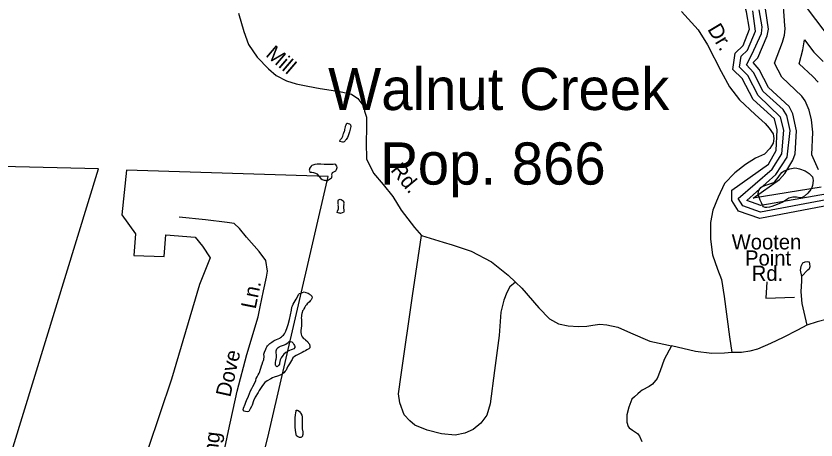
# Model space of a CAD drawing. Extents: x 2206922 to 2357709, y 510027 to 673830.
# Drawn here: x 2332102 to 2337135, y 566295 to 568960 of the extents above; entities that cross this region are included whole.
import ezdxf

# ---------------------------------------------------------------- set-up
doc = ezdxf.new("R2010")
doc.units = 0
for name, color, linetype in [('Exist Boundary Political City Limit New', 7, 'Continuous'), ('Exist Civil Demographics City Label', 7, 'Continuous'), ('Exist Hydrographic Buffer Line', 7, 'Continuous'), ('Exist Hydrographic Lake Shore', 7, 'Continuous'), ('Exist Hydrographic Misc Water Feature', 7, 'Continuous'), ('Exist Road Non-System Type 51', 7, 'Continuous'), ('Exist Road Non-System Type 51 Label', 7, 'Continuous'), ('Map Preparation Boundary City Limit Buffer Line', 7, 'Continuous')]:
    doc.layers.add(name, color=color, linetype=linetype)

msp = doc.modelspace()

# ---------------------------------------------------------------- linework, layer by layer
at = {"layer": 'Exist Boundary Political City Limit New'}
for points in [[(2332084.8, 566253), (2332620.8, 567998.6), (2332012.8, 568013.1)], [(2333653.2, 566181), (2333685.8, 566310.6), (2334067, 567951.9), (2332797, 567991.4), (2332768.2, 567710.7), (2332854.5, 567591.9), (2332843.8, 567455.1), (2333034.5, 567447.9), (2333045.2, 567584.8), (2333228.8, 567570.3), (2333275.5, 567512.8), (2333323, 567440.6), (2333257.5, 567271.6), (2333081.2, 566677.7), (2332933.8, 566242.2)]]:
    msp.add_lwpolyline(points, dxfattribs=at)
at = {"layer": 'Exist Hydrographic Buffer Line'}
for points in [[(2336937.8, 568931.8), (2336925.4, 569075.2)], [(2337048.4, 569063.4), (2337085.1, 568998.3), (2337225, 568815.7)], [(2337198.2, 567803.9), (2336784.8, 567727.6), (2336673.9, 567766.5), (2336644.8, 567812.3), (2336858.6, 567997.1), (2336919.1, 568093.7), (2336931.6, 568243.2), (2336912.6, 568323.7), (2336770.9, 568460.8), (2336706.3, 568586.2), (2336654.2, 568639.1), (2336664.2, 568707.5), (2336704.4, 568746), (2336754.1, 568863.7), (2336738.3, 568992.4)], [(2337207.4, 567842.8), (2336787.7, 567769), (2336700.1, 567799.6), (2336882, 567964.4), (2336953.8, 568073.5), (2336971.8, 568241.1), (2336950.9, 568333.9), (2336927.5, 568372.8), (2336803.3, 568485.5), (2336741.8, 568604.6), (2336697.1, 568653.7), (2336731.9, 568717.1), (2336791.2, 568849.3), (2336795.7, 568891.4), (2336777.6, 568998.9)], [(2337168.1, 567883.2), (2336739.5, 567814.6), (2336905, 567931.8), (2336939.4, 567969.3), (2336988.4, 568053.3), (2337003, 568093), (2337011.4, 568238.9), (2336989.7, 568344.1), (2336965.7, 568390.6), (2336835.5, 568510.3), (2336777.4, 568622.9), (2336739.5, 568668.3), (2336768.8, 568697.7), (2336828.7, 568834.8), (2336836.7, 568878.1), (2336817, 569005.5)], [(2337151.2, 567993.5), (2337108, 568088.2), (2337115.4, 568229.1), (2337107.7, 568306.7), (2337091.7, 568367.1), (2337067.1, 568426.7), (2337046.1, 568457), (2336919.5, 568575.4), (2336873.8, 568663.9), (2336925, 568794.7), (2336937.6, 568839.5), (2336940.9, 568878.3), (2336937.2, 568924.6), (2336937.8, 568931.8)], [(2337149.4, 568544.9), (2337115.8, 568580.2), (2337028.8, 568658.9), (2337052.4, 568748.1), (2337063.3, 568809.6), (2337121.9, 568733), (2337179.1, 568673.8)]]:
    msp.add_lwpolyline(points, dxfattribs=at)
at = {"layer": 'Exist Hydrographic Lake Shore'}
msp.add_lwpolyline([(2337188.8, 567765), (2336781.7, 567686.3), (2336647.6, 567733.3), (2336604.8, 567800.6), (2336604.8, 567866.2), (2336835.7, 568029.7), (2336884.7, 568113.8), (2336891.7, 568245.3), (2336873.8, 568313.5), (2336738.7, 568436.1), (2336670.8, 568567.9), (2336611.8, 568624.6), (2336626.7, 568726.9), (2336676.8, 568774.9), (2336716.7, 568878.1), (2336698.7, 568985.7), (2336681.7, 569044.1), (2336614.6, 569100.5), (2336421.7, 569207.6), (2336219.7, 569347.1), (2335924.6, 569692.9), (2335699.9, 569760.9)], dxfattribs=at)
at = {"layer": 'Exist Hydrographic Misc Water Feature'}
for points in [[(2334163, 568220.4), (2334164.9, 568226.3), (2334169.2, 568236.2), (2334171, 568240.3), (2334170.8, 568246.5), (2334172.7, 568254.3), (2334174.7, 568262.5), (2334176.1, 568268.4), (2334178.4, 568276.6), (2334182.5, 568286.5), (2334186.4, 568286.7), (2334192.6, 568284.6), (2334200.1, 568282.6), (2334206.5, 568276.8), (2334208.3, 568264.8), (2334200.8, 568232.6), (2334190.9, 568206.6), (2334187.2, 568196.6), (2334179.2, 568184.4), (2334175.3, 568178.5), (2334173.3, 568174.3), (2334167.5, 568168.3), (2334159.5, 568166.3), (2334155.8, 568166), (2334147.6, 568168.1), (2334139.9, 568172.1), (2334139.6, 568176.2), (2334143.5, 568184.1), (2334151.1, 568192.2), (2334159.1, 568204.4), (2334163, 568220.4)], [(2334041.2, 568027.1), (2334019.1, 568028.8), (2334007, 568028.6), (2333997.3, 568028.5), (2333981.1, 568026.4), (2333975.4, 568024.5), (2333969, 568022.2), (2333963.1, 568020.2), (2333959.6, 568016.3), (2333953.5, 568008.3), (2333949.6, 568002), (2333947.7, 567998.2), (2333945.7, 567992), (2333947.7, 567986), (2333951.4, 567978.2), (2333957.8, 567978), (2333963.9, 567978.3), (2333973.8, 567976.4), (2333979.7, 567974.3), (2333985.9, 567972.6), (2333993.7, 567968.6), (2334008, 567952.6), (2334020.3, 567939.1), (2334028.1, 567933), (2334040.4, 567927.1), (2334048, 567927.2), (2334056.2, 567923.1), (2334062.1, 567925.4), (2334080.4, 567937.7), (2334084.1, 567941.6), (2334088.2, 567943.4), (2334089.8, 567951.7), (2334090.2, 567955.7), (2334089.8, 567961.8), (2334091.7, 567969.7), (2334093.9, 567975.8), (2334101.9, 567979.9), (2334113.8, 567987.8), (2334117.7, 567995.8), (2334121.2, 568002.1), (2334123.4, 568007.9), (2334121, 568016), (2334115, 568024.1), (2334107.2, 568027.7), (2334097.2, 568025.6), (2334085.1, 568027.4), (2334079.2, 568027.5), (2334041.2, 568027.1)], [(2336783.8, 567802.3), (2336773.5, 567834.3), (2336771.3, 567844.3), (2336772.9, 567854.2), (2336775, 567864.1), (2336780.9, 567874.1), (2336787.1, 567882.5), (2336796.9, 567888.3), (2336831, 567900.7), (2336868.7, 567913.2), (2336878.5, 567921.5), (2336890.2, 567935.5), (2336912, 567965.9), (2336919.9, 567976.1), (2336931.4, 567984.1), (2336971.2, 567998.4), (2337001.6, 568004.7), (2337015.3, 568003.1), (2337031.3, 567999.1), (2337067.6, 567987.5), (2337092, 567970.1), (2337112.1, 567948.4), (2337114.3, 567938.3), (2337118.2, 567926.4), (2337112.9, 567894.3), (2337108.8, 567882.4), (2337102.9, 567870.3), (2337083.2, 567846.1), (2337063.5, 567827.6), (2337047.3, 567819.5), (2337035.8, 567817.1), (2337011.4, 567821.2), (2336989.7, 567820.8), (2336964, 567814.5), (2336925.9, 567790.2), (2336890.4, 567775.7), (2336856.4, 567763.4), (2336842.6, 567759), (2336826.4, 567757), (2336814.6, 567756.7), (2336804.5, 567760.7), (2336800.4, 567766.6), (2336792.4, 567786.5), (2336783.8, 567802.3)], [(2334130, 567758.3), (2334130.2, 567762.3), (2334129.8, 567770.1), (2334130, 567776.1), (2334129.8, 567780.2), (2334129.6, 567794), (2334129.8, 567798.1), (2334131.2, 567804.3), (2334141.7, 567808.4), (2334147.2, 567806.4), (2334153.4, 567802.2), (2334157.5, 567798.3), (2334163.8, 567790.5), (2334163.6, 567786.5), (2334163.4, 567778.4), (2334163.6, 567774.7), (2334162, 567764.4), (2334162, 567756.3), (2334164.3, 567736.5), (2334164.5, 567728.4), (2334162.6, 567724.6), (2334154.6, 567722.5), (2334144.2, 567718.4), (2334140.7, 567720.2), (2334134.7, 567720.3), (2334122.6, 567724.1), (2334124.3, 567734), (2334130.4, 567748.1), (2334130.2, 567752.2), (2334130, 567758.3)], [(2333835.4, 567111.2), (2333837, 567129.2), (2333840.9, 567137.6), (2333846.6, 567149.3), (2333864.5, 567179.4), (2333872.3, 567195.7), (2333879.6, 567209.6), (2333885.8, 567215.9), (2333893.8, 567218), (2333903.8, 567222.1), (2333915.9, 567226), (2333926, 567222.1), (2333939.9, 567218.4), (2333946.1, 567214.6), (2333950, 567210.4), (2333954.1, 567206.5), (2333962.5, 567198.7), (2333966.2, 567192.5), (2333963.9, 567184.7), (2333958.4, 567176.6), (2333952.2, 567170.7), (2333948.3, 567164.4), (2333934.4, 567150.2), (2333928.9, 567144.2), (2333922.7, 567138.2), (2333919.2, 567130.2), (2333912.9, 567120.2), (2333911, 567114), (2333905.3, 567108), (2333903.4, 567096.1), (2333901.4, 567089.9), (2333899.3, 567080.1), (2333897.7, 567071.8), (2333895.6, 567062), (2333897.7, 567052), (2333897.9, 567040.2), (2333897.9, 567030), (2333898.3, 567021.9), (2333898.3, 567012.1), (2333896.3, 566997.8), (2333894.4, 566983.9), (2333894.2, 566977.9), (2333894.6, 566970.1), (2333896.9, 566960), (2333898.9, 566952), (2333903, 566944.1), (2333911, 566932.4), (2333919.2, 566928.3), (2333923.3, 566924.4), (2333937.5, 566912.6), (2333943.2, 566904.4), (2333949.2, 566896.6), (2333951.6, 566882.5), (2333949.8, 566874.6), (2333943.6, 566868.6), (2333931.5, 566862.3), (2333923.9, 566856.6), (2333913.9, 566850.4), (2333901.8, 566844.1), (2333889.7, 566838.2), (2333878, 566831.9), (2333864.3, 566825.8), (2333854.4, 566819.6), (2333844.6, 566811.4), (2333838.6, 566801.3), (2333834.5, 566795.4), (2333822.4, 566773.3), (2333810.9, 566755.2), (2333801.1, 566735.1), (2333795.2, 566727.2), (2333787.6, 566717), (2333775.7, 566709), (2333763.6, 566702.7), (2333747.6, 566696.6), (2333725.6, 566690.1), (2333715.8, 566686.4), (2333705.8, 566680.2), (2333682, 566667.9), (2333668.2, 566655.8), (2333658.4, 566645.5), (2333648.3, 566631.6), (2333640.3, 566619.4), (2333630.9, 566605.5), (2333625, 566593.4), (2333607.1, 566565.3), (2333595.4, 566541.1), (2333587.9, 566515), (2333584, 566505.1), (2333576.2, 566490.8), (2333566.1, 566474.9), (2333558.1, 566472.8), (2333546.2, 566474.7), (2333538.4, 566476.3), (2333532.1, 566484.5), (2333533.7, 566494.4), (2333543.6, 566520.5), (2333547.3, 566532.5), (2333551.4, 566544.5), (2333565.1, 566570.7), (2333578.4, 566604.8)], [(2333578.4, 566604.8), (2333586.8, 566619), (2333592.2, 566630.8), (2333606.3, 566659.1), (2333610, 566669), (2333613.7, 566681.1), (2333619.4, 566693.2), (2333625.8, 566705.2), (2333631.7, 566715.3), (2333635.6, 566723.2), (2333638.9, 566733.6), (2333643, 566747.6), (2333647.1, 566761.6), (2333650.8, 566771.6), (2333654.9, 566785.6), (2333658.6, 566795.5), (2333660.6, 566801.7), (2333662.7, 566819.7), (2333662.1, 566833.6), (2333666, 566847.6), (2333674.2, 566865.8), (2333675.6, 566871.7), (2333679.7, 566881.6), (2333683.8, 566887.9), (2333689.1, 566891.9), (2333699.4, 566902.2), (2333711.3, 566910.1), (2333719.1, 566916.2), (2333727.1, 566920.3), (2333741.2, 566926.3), (2333761.3, 566934.6), (2333767.1, 566938.6), (2333772.8, 566942.6), (2333779, 566949), (2333785.1, 566955), (2333790.6, 566963), (2333798.9, 566978.9), (2333808.5, 567001.3), (2333814.4, 567021.1), (2333821.8, 567053.2), (2333835.4, 567111.2)], [(2333788, 566834.9), (2333780.4, 566826.7), (2333770.3, 566810.8), (2333764.6, 566798.7), (2333763, 566788.8), (2333760.9, 566778.6), (2333759.1, 566772.7), (2333755, 566766.5), (2333749, 566758.4), (2333744.9, 566754.6), (2333741, 566756.4), (2333736.9, 566762.3), (2333734.9, 566768.3), (2333734.9, 566780.5), (2333736.5, 566796.4), (2333738.6, 566802.6), (2333740.4, 566814.5), (2333740, 566822.6), (2333740.2, 566830.3), (2333738.4, 566842.3), (2333738, 566850.5), (2333738, 566856.2), (2333740, 566862.4), (2333743.5, 566868.3), (2333747.6, 566872.6), (2333751.7, 566876.4), (2333757.8, 566880.4), (2333761.5, 566882.6), (2333765.8, 566884.9), (2333779.2, 566888.9), (2333785.5, 566890.8), (2333791.3, 566892.8), (2333795.6, 566895), (2333799.7, 566897.2), (2333807.5, 566903.3), (2333815.3, 566909), (2333821.4, 566915), (2333825.3, 566915.2), (2333837.4, 566911.4), (2333845.4, 566903.3), (2333849.5, 566895.4), (2333853.2, 566889.6), (2333855.7, 566883.5), (2333855.7, 566875.8), (2333849.7, 566867.8), (2333839.7, 566863.6), (2333834.1, 566861.6), (2333822, 566857.4), (2333814, 566853.3), (2333799.9, 566844.9), (2333788, 566834.9)], [(2333858.9, 566389.9), (2333858.9, 566402.1), (2333858.7, 566413.9), (2333858.7, 566424), (2333858.5, 566433.8), (2333860.2, 566453.8), (2333862.2, 566466.1), (2333863.9, 566476), (2333865.7, 566482.2), (2333871.6, 566482.1), (2333878.2, 566479.9), (2333886.2, 566474.2), (2333891.9, 566466), (2333894.4, 566462), (2333900.4, 566452.2), (2333902, 566444.3), (2333902.2, 566438.5), (2333902.4, 566434.4), (2333902.4, 566426.3), (2333902.8, 566410.5), (2333902.6, 566404.5), (2333902.4, 566398.4), (2333903, 566386.5), (2333903, 566376.4), (2333903, 566366.3), (2333905.7, 566346.4), (2333907.3, 566338.4), (2333907.7, 566330.3), (2333905.5, 566324.5), (2333903.6, 566318.3), (2333897.9, 566312.3), (2333893.8, 566310.5), (2333885.6, 566310.1), (2333877.8, 566314.1), (2333873.9, 566316.3), (2333867.5, 566322.1), (2333865.5, 566330.1), (2333863.6, 566343.8), (2333861, 566353.9), (2333859.1, 566378.1), (2333858.9, 566389.9)]]:
    msp.add_lwpolyline(points, dxfattribs=at)
at = {"layer": 'Exist Road Non-System Type 51'}
for points in [[(2333502.6, 568978.5), (2333535.1, 568862.6), (2333564.1, 568781.1), (2333618.4, 568701.5), (2333690.3, 568627.3), (2333738.6, 568585.9), (2333802.9, 568552.4), (2333864.5, 568533.1), (2333938.7, 568518.6), (2334016.5, 568504.1), (2334139.6, 568486), (2334212, 568467.9), (2334253.6, 568440.7), (2334289.8, 568391.8), (2334295.2, 568361), (2334307.9, 568324.8), (2334307.9, 568259.6), (2334306.1, 568161.9), (2334307.9, 568062.3), (2334351.3, 567971.7), (2334412.8, 567901.1), (2334472.6, 567825.1), (2334525, 567740), (2334610.1, 567631.3), (2334653.5, 567580.6)], [(2336288.9, 568987.7), (2336394.4, 568873.1), (2336451.5, 568777.8), (2336537.4, 568610.8), (2336590.5, 568515.5), (2336653.5, 568432.2), (2336752.6, 568341.6), (2336815.3, 568284.3), (2336839.5, 568254.7), (2336866, 568218.9), (2336870.4, 568189.1), (2336864.7, 568160.9), (2336845.1, 568126.7), (2336811.7, 568092.3), (2336753.9, 568065.8), (2336690.5, 568027), (2336625, 567974.1), (2336559.8, 567907.5), (2336518.9, 567821), (2336485.9, 567740.6), (2336470.9, 567662.4), (2336472.2, 567556.4), (2336483.3, 567458.6), (2336514.4, 567369.1), (2336541.2, 567303.5), (2336556.5, 567197.7), (2336591.5, 566944.3), (2336604.7, 566844.9)], [(2333361.4, 565671.2), (2333354.7, 565775.2), (2333354.7, 565897.1), (2333365.8, 565996.7), (2333383.5, 566094.2), (2333438.8, 566353.3), (2333494.2, 566601.3), (2333553.9, 566831.6), (2333624.8, 567068.6), (2333638, 567132.8), (2333660.2, 567232.5), (2333677.9, 567318.9), (2333684.5, 567356.5), (2333673.4, 567423), (2333632.6, 567479.3), (2333551.7, 567570.3), (2333509.2, 567623.8), (2333474.9, 567655.4), (2333430.8, 567663), (2333294.7, 567679.5), (2333128.6, 567695.8)], [(2335244.4, 567288.1), (2335209.1, 567258.3), (2335189.2, 567222.1), (2335171.1, 567175), (2335153, 567099), (2335142.1, 566952.3), (2335113.2, 566731.4), (2335086, 566523.2), (2335064.3, 566450.8), (2335026.3, 566401.9), (2334977.5, 566360.2), (2334925, 566338.5), (2334865.3, 566325.8), (2334778.4, 566333.1), (2334687.9, 566356.6), (2334611.9, 566389.2), (2334579.3, 566416.4), (2334544.9, 566452.6), (2334517.8, 566528.6), (2334508.7, 566584.8), (2334525, 566704.3), (2334597.4, 567202.2), (2334653.5, 567580.6)], [(2334653.5, 567580.6), (2334789.3, 567537.6), (2334845.5, 567522.3), (2334965.8, 567481.6), (2335094.5, 567415.1), (2335199.3, 567332.1), (2335244.4, 567288.1)], [(2337044.8, 567323.5), (2337084.2, 567363.9), (2337094, 567372.1), (2337097.9, 567386), (2337095.8, 567402.2), (2337093.6, 567412.1), (2337079.6, 567415.9), (2337065.5, 567413.7), (2337049.7, 567405.5), (2337039.9, 567385.3), (2337036.2, 567363.3), (2337044.8, 567323.5)], [(2337044.8, 567323.5), (2337043.1, 567295.4), (2337039.9, 567225.4), (2337046.8, 567153.5), (2337076.4, 567016.1)], [(2335244.4, 567288.1), (2335284.3, 567249.2), (2335391.4, 567126.5), (2335458.3, 567057.1), (2335514.5, 567025.8), (2335576.7, 567012.5), (2335640.6, 567009.1), (2335692.6, 567009.6), (2335730.6, 567016.1), (2335774.9, 567022.3), (2335818.9, 567018.9), (2335889.1, 567003.7), (2335967.3, 566968.7), (2336090.1, 566916.2), (2336206.3, 566890.2), (2336224.9, 566886)], [(2337788.5, 566978.6), (2337684.1, 567017.4), (2337613.9, 567042.4), (2337539.7, 567061.6), (2337433.5, 567076.3), (2337351.6, 567077.2), (2337281.7, 567070.4), (2337207.9, 567053.6), (2337142.1, 567038.7), (2337076.4, 567016.1)], [(2337076.4, 567016.1), (2337018.8, 566985.3), (2336927.4, 566940.2), (2336847.9, 566901.4), (2336766.3, 566866.3), (2336718.1, 566854), (2336665.9, 566844.9), (2336604.7, 566844.9)], [(2336224.9, 566886), (2336180.6, 566801.8), (2336155.6, 566729.2), (2336135.2, 566681.6), (2336105.7, 566645.3), (2336085.3, 566631.7), (2336042.2, 566609), (2336030.9, 566599.9), (2336013.9, 566585.9), (2335993.5, 566565.5), (2335977.2, 566552), (2335969.7, 566535.3), (2335958.3, 566502.3), (2335944.7, 566452.4), (2335944.7, 566407), (2335953.8, 566379.8), (2335960.6, 566370.7), (2335981, 566357.1), (2336011.3, 566336.7), (2336024.9, 566318.5), (2336038.5, 566285.2)], [(2336604.7, 566844.9), (2336559.3, 566840.4), (2336479.9, 566838.1), (2336377.9, 566851.8), (2336224.9, 566886)]]:
    msp.add_lwpolyline(points, dxfattribs=at)
at = {"layer": 'Exist Road Non-System Type 51 Label'}
msp.add_lwpolyline([(2336824.7, 567288.9), (2336819.3, 567187.5), (2337000.7, 567192.8)], dxfattribs=at)
at = {"layer": 'Map Preparation Boundary City Limit Buffer Line'}
for points in [[(2332084.8, 566253), (2332620.8, 567998.6), (2332012.8, 568013.1)], [(2333653.2, 566181), (2333685.8, 566310.6), (2334067, 567951.9), (2332797, 567991.4), (2332768.2, 567710.7), (2332854.5, 567591.9), (2332843.8, 567455.1), (2333034.5, 567447.9), (2333045.2, 567584.8), (2333228.8, 567570.3), (2333275.5, 567512.8), (2333323, 567440.6), (2333257.5, 567271.6), (2333081.2, 566677.7), (2332933.8, 566242.2)]]:
    msp.add_lwpolyline(points, dxfattribs=at)

# ---------------------------------------------------------------- texts
at = {"layer": 'Exist Civil Demographics City Label'}
for s, p in [('Walnut Creek', (2334065.4, 568368.9)), ('Pop. 866', (2334393.3, 567900.3))]:
    msp.add_text(s, height=265, dxfattribs=at).set_placement(p)
at = {"layer": 'Exist Road Non-System Type 51 Label'}
for s, rotation, p in [('Dr.', 300.9286, (2336449.6, 568876.8)), ('Mill', 319.4006, (2333667.9, 568711.3)), ('Rd.', 309.5693, (2334454.4, 567989.1)), ('Ln.', 78.44, (2333609.4, 567114.3)), ('Dove', 77.3059, (2333450.1, 566560.3)), ('Morning', 83.0207, (2333332.1, 565886.6))]:
    msp.add_text(s, height=95, rotation=rotation, dxfattribs=at).set_placement(p)
for s, p in [('Wooten', (2336604.6, 567492.9)), ('Point', (2336688.9, 567391.5)), ('Rd.', (2336730.7, 567295.4))]:
    msp.add_text(s, height=95, dxfattribs=at).set_placement(p)

doc.saveas('drawing.dxf')
